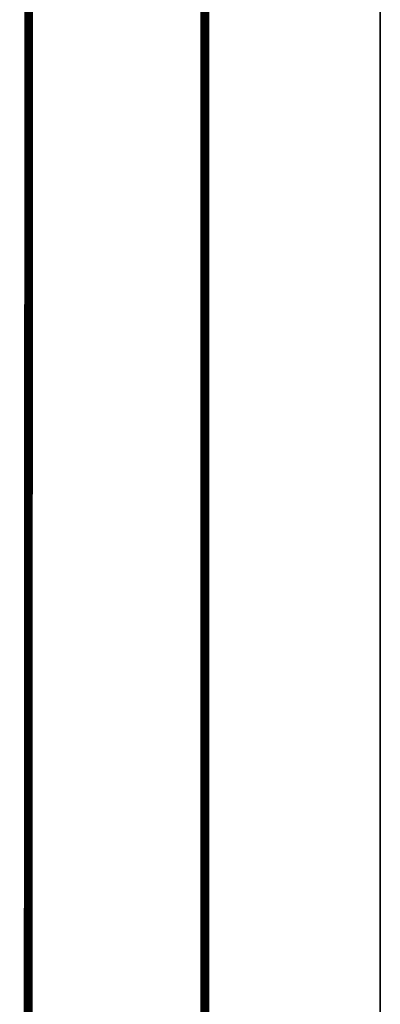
# Model space of a CAD drawing. Header units: millimetres. Extents: x 0 to 420, y 0 to 297.
# Tile 501 of 502: x 410 to 420, y 221 to 249. Entities that reach past the tile are written whole.
import ezdxf

# ---------------------------------------------------------------- set-up
doc = ezdxf.new("R2010")
doc.units = ezdxf.units.MM
doc.header["$LTSCALE"] = 23.1
doc.layers.get('0').update_dxf_attribs({"linetype": 'CONTINUOUS'})

msp = doc.modelspace()

# ---------------------------------------------------------------- linework, layer by layer
at = {"color": 7, "linetype": 'CONTINUOUS'}
for p, q in [((420, 297), (420, 0)), ((420, 0), (420, 297)), ((410, 287), (409.83, 10.109))]:
    msp.add_line(p, q, dxfattribs=at)
at = {"color": 7, "linetype": 'CONTINUOUS', "const_width": 0.25}
for points in [[(415, 5), (415, 292)], [(410, 287), (409.847, 9.923)]]:
    msp.add_lwpolyline(points, dxfattribs=at)

doc.saveas('drawing.dxf')
